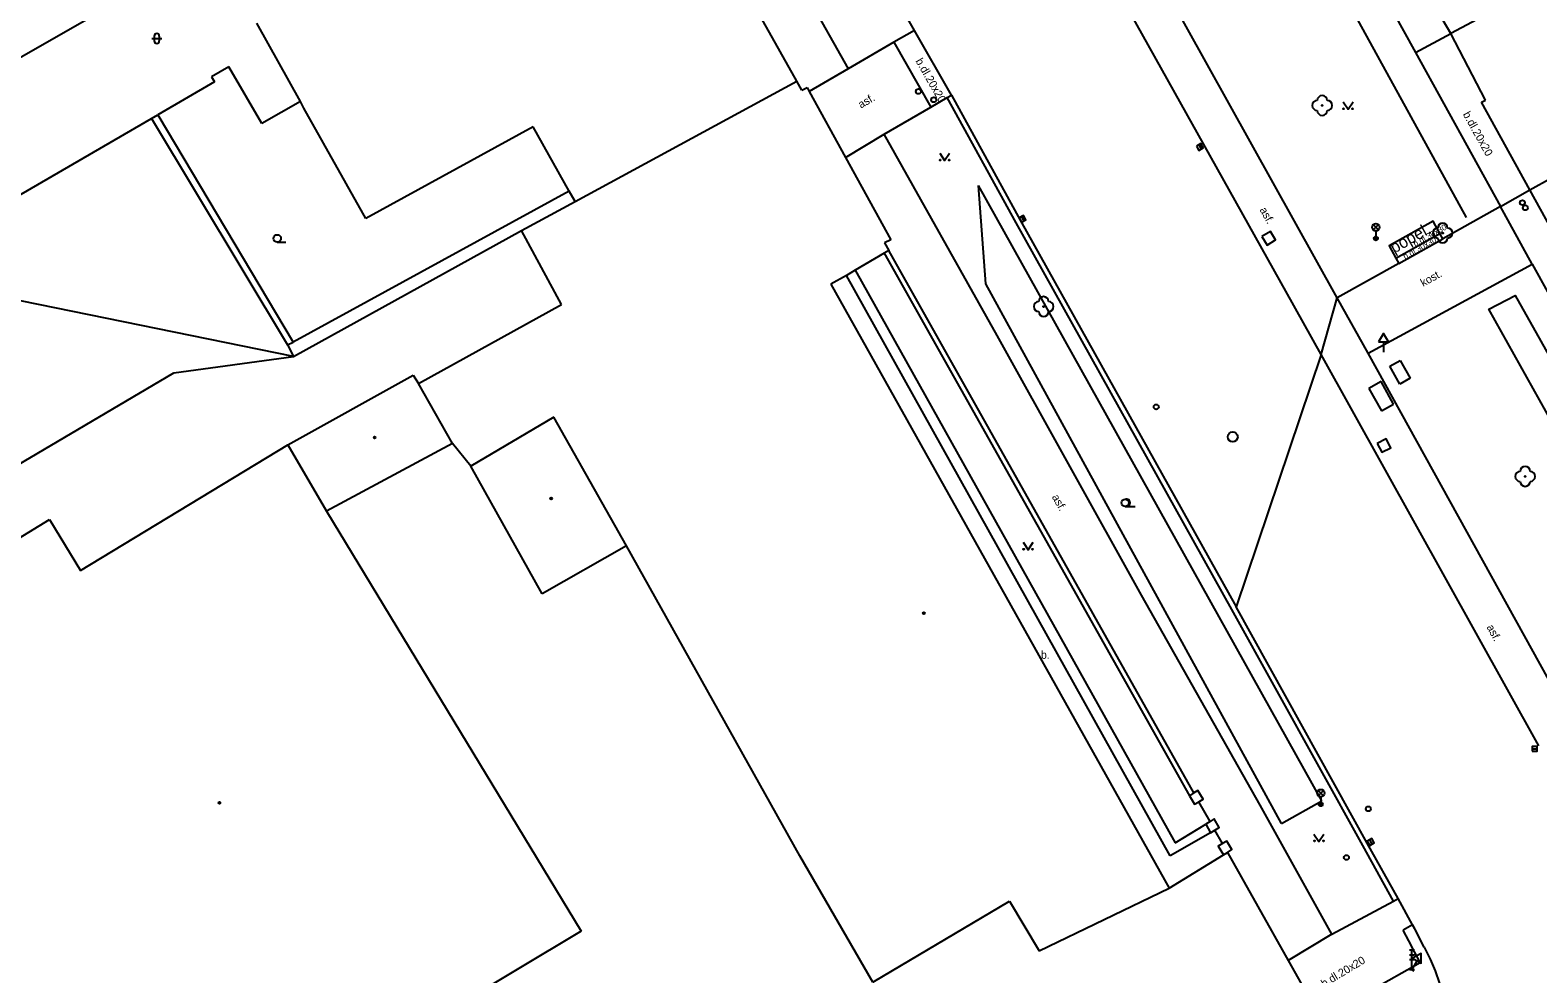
# Model space of a CAD drawing. Extents: x -599770 to -598493, y -1162076 to -1159209.
# Drawn here: x -598893.6 to -598817.7, y -1159496.4 to -1159448.9 of the extents above; entities that cross this region are included whole.
import ezdxf

# ---------------------------------------------------------------- set-up
doc = ezdxf.new("R2010")
doc.units = 0
doc.layers.add('Podklad', color=7, linetype='Continuous')

msp = doc.modelspace()

# ---------------------------------------------------------------- linework, layer by layer
at = {"layer": 'Podklad'}
for p, q in [((-598887.443, -1159449.328), (-598886.943, -1159449.328)), ((-598887.318, -1159449.203), (-598887.318, -1159449.453)), ((-598887.068, -1159449.203), (-598887.068, -1159449.453)), ((-598834.781, -1159454.681), (-598834.659, -1159454.899)), ((-598843.701, -1159458.301), (-598843.579, -1159458.519)), ((-598826.003, -1159458.96), (-598825.738, -1159458.695)), ((-598826.003, -1159458.695), (-598825.738, -1159458.96)), ((-598825.87, -1159459.015), (-598825.87, -1159459.39)), ((-598881.13, -1159459.578), (-598880.692, -1159459.578)), ((-598825.49, -1159464.601), (-598825.49, -1159465.11)), ((-598838.48, -1159472.887), (-598837.98, -1159472.887)), ((-598818.015, -1159485.08), (-598817.765, -1159485.08)), ((-598828.773, -1159487.44), (-598828.508, -1159487.175)), ((-598828.773, -1159487.175), (-598828.508, -1159487.44)), ((-598828.64, -1159487.495), (-598828.64, -1159487.87)), ((-598826.19, -1159489.661), (-598826.07, -1159489.879)), ((-598824.185, -1159495.19), (-598823.935, -1159495.19)), ((-598824.185, -1159495.44), (-598823.935, -1159495.44)), ((-598824.185, -1159495.69), (-598823.935, -1159495.69)), ((-598824.06, -1159496.19), (-598824.06, -1159495.19)), ((-598823.805, -1159495.749), (-598824.06, -1159496.19)), ((-598824.185, -1159496.19), (-598823.935, -1159496.19)), ((-598824.168, -1159496.128), (-598823.952, -1159496.253))]:
    msp.add_line(p, q, dxfattribs=at)
for points in [[(-598830.4, -1159462.04), (-598839.79, -1159445.22), (-598875.73, -1159380.53)], [(-598858.13, -1159440.68), (-598856.53, -1159443.52), (-598852.42, -1159450.86)], [(-598828.21, -1159442.19), (-598823.87, -1159450.04), (-598819.6, -1159457.78)], [(-598810.15, -1159442.7), (-598822.1, -1159449.08)], [(-598849.08, -1159448.92), (-598851.02, -1159445.5), (-598852.07, -1159443.64)], [(-598828.47, -1159445.32), (-598821.33, -1159458.33)], [(-598822.1, -1159449.08), (-598824.02, -1159445.79)], [(-598854.75, -1159451.93), (-598855, -1159451.48), (-598857.51, -1159446.98)], [(-598827.81, -1159462.38), (-598836.48, -1159446.78)], [(-598896.11, -1159451.44), (-598890.49, -1159448.24)], [(-598879.96, -1159452.5), (-598882.16, -1159448.56)], [(-598849.08, -1159448.92), (-598850.12, -1159449.52), (-598852.42, -1159450.86)], [(-598850.12, -1159449.52), (-598848.26, -1159452.78)], [(-598847.22, -1159452.18), (-598849.08, -1159448.92)], [(-598823.87, -1159450.04), (-598822.1, -1159449.08)], [(-598820.36, -1159452.43), (-598822.1, -1159449.08)], [(-598883.57, -1159450.75), (-598884.43, -1159451.25)], [(-598881.91, -1159453.6), (-598883.57, -1159450.75)], [(-598852.42, -1159450.86), (-598854.37, -1159451.99)], [(-598884.28, -1159451.51), (-598887.14, -1159453.17)], [(-598884.43, -1159451.25), (-598884.28, -1159451.51)], [(-598866.15, -1159457.53), (-598855, -1159451.48)], [(-598854.75, -1159451.93), (-598854.48, -1159451.79)], [(-598854.48, -1159451.79), (-598854.37, -1159451.99), (-598852.54, -1159455.32), (-598850.27, -1159459.47)], [(-598879.96, -1159452.5), (-598881.91, -1159453.6)], [(-598879.8, -1159452.84), (-598879.96, -1159452.5)], [(-598850.6, -1159454.14), (-598848.26, -1159452.78), (-598847.43, -1159452.3), (-598847.22, -1159452.18)], [(-598833.11, -1159478.06), (-598843.97, -1159458.6), (-598847.43, -1159452.3)], [(-598847.22, -1159452.18), (-598843.76, -1159458.47), (-598832.89, -1159477.94)], [(-598827.52, -1159452.515), (-598827.27, -1159452.89), (-598827.02, -1159452.515)], [(-598820.56, -1159452.53), (-598820.36, -1159452.43)], [(-598815.78, -1159461.19), (-598816.52, -1159459.86), (-598818.13, -1159456.94), (-598820.56, -1159452.53)], [(-598887.45, -1159453.35), (-598887.14, -1159453.17)], [(-598887.14, -1159453.17), (-598880.33, -1159464.61)], [(-598876.68, -1159458.38), (-598879.8, -1159452.84)], [(-598896.1, -1159458.37), (-598887.45, -1159453.35)], [(-598887.45, -1159453.35), (-598880.61, -1159464.75)], [(-598868.25, -1159453.77), (-598876.68, -1159458.38)], [(-598866.44, -1159457.01), (-598868.25, -1159453.77)], [(-598852.54, -1159455.32), (-598850.6, -1159454.14)], [(-598844.92, -1159464.27), (-598850.6, -1159454.14)], [(-598847.81, -1159455.095), (-598847.56, -1159455.47), (-598847.31, -1159455.095)], [(-598818.13, -1159456.94), (-598817.03, -1159456.34)], [(-598866.44, -1159457.01), (-598880.33, -1159464.61)], [(-598866.15, -1159457.53), (-598866.44, -1159457.01)], [(-598828.59, -1159487.7), (-598845.86, -1159456.73)], [(-598845.49, -1159461.68), (-598845.86, -1159456.73)], [(-598819.6, -1159457.78), (-598818.13, -1159456.94)], [(-598868.85, -1159459), (-598866.15, -1159457.53)], [(-598819.6, -1159457.78), (-598822.5, -1159459.41)], [(-598818.01, -1159460.68), (-598819.6, -1159457.78)], [(-598822.65, -1159459.15), (-598822.99, -1159458.53), (-598825.2, -1159459.77), (-598824.86, -1159460.39)], [(-598880.32, -1159465.33), (-598868.85, -1159459)], [(-598866.83, -1159462.72), (-598868.85, -1159459)], [(-598824.86, -1159460.39), (-598822.65, -1159459.15)], [(-598822.5, -1159459.41), (-598822.65, -1159459.15)], [(-598850.6, -1159460.13), (-598852.06, -1159460.99)], [(-598850.37, -1159460), (-598850.6, -1159460.13)], [(-598850.6, -1159460.13), (-598835.25, -1159487.44)], [(-598850.27, -1159459.47), (-598850.59, -1159459.62)], [(-598850.59, -1159459.62), (-598850.37, -1159460)], [(-598835.02, -1159487.3), (-598850.37, -1159460)], [(-598824.71, -1159460.65), (-598822.5, -1159459.41)], [(-598824.71, -1159460.65), (-598827.81, -1159462.38)], [(-598826.26, -1159465.16), (-598818.01, -1159460.68)], [(-598824.86, -1159460.39), (-598824.71, -1159460.65)], [(-598818.01, -1159460.68), (-598817.24, -1159462.08)], [(-598852.5, -1159461.25), (-598853.28, -1159461.7)], [(-598852.06, -1159460.99), (-598852.5, -1159461.25)], [(-598836.22, -1159490.46), (-598852.5, -1159461.25)], [(-598852.06, -1159460.99), (-598835.97, -1159489.81)], [(-598880.32, -1159465.33), (-598894.86, -1159462.36)], [(-598853.28, -1159461.7), (-598836.26, -1159492.09)], [(-598830.62, -1159488.83), (-598845.49, -1159461.68)], [(-598817.68, -1159484.93), (-598828.62, -1159465.24), (-598830.4, -1159462.04)], [(-598828.62, -1159465.24), (-598827.81, -1159462.38)], [(-598826.26, -1159465.16), (-598827.81, -1159462.38)], [(-598809.35, -1159482.34), (-598820.19, -1159462.95), (-598818.87, -1159462.27), (-598808.08, -1159481.45), (-598809.35, -1159482.34)], [(-598874.02, -1159466.7), (-598866.83, -1159462.72)], [(-598880.61, -1159464.75), (-598880.33, -1159464.61)], [(-598828.08, -1159494.4), (-598831.69, -1159487.92), (-598837.66, -1159477.34), (-598844.92, -1159464.27)], [(-598886.34, -1159466.15), (-598880.32, -1159465.33)], [(-598880.61, -1159464.75), (-598880.32, -1159465.33)], [(-598828.62, -1159465.24), (-598832.89, -1159477.94)], [(-598814.97, -1159485.54), (-598815.95, -1159483.82), (-598826.26, -1159465.16)], [(-598899.72, -1159474.05), (-598886.34, -1159466.15)], [(-598825.16, -1159465.82), (-598824.64, -1159465.53)], [(-598824.66, -1159466.72), (-598825.16, -1159465.82)], [(-598824.64, -1159465.53), (-598824.14, -1159466.43)], [(-598880.6, -1159469.78), (-598874.29, -1159466.27)], [(-598874.29, -1159466.27), (-598874.02, -1159466.7)], [(-598872.31, -1159469.71), (-598874.02, -1159466.7)], [(-598825.61, -1159466.6), (-598826.22, -1159466.94)], [(-598826.22, -1159466.94), (-598825.59, -1159468.07)], [(-598824.98, -1159467.73), (-598825.61, -1159466.6)], [(-598824.14, -1159466.43), (-598824.66, -1159466.72)], [(-598825.59, -1159468.07), (-598824.98, -1159467.73)], [(-598867.21, -1159468.39), (-598871.4, -1159470.85)], [(-598863.57, -1159474.86), (-598867.21, -1159468.39)], [(-598891.02, -1159476.1), (-598880.6, -1159469.78)], [(-598880.6, -1159469.78), (-598878.66, -1159473.12)], [(-598872.31, -1159469.71), (-598878.66, -1159473.12)], [(-598871.4, -1159470.85), (-598872.31, -1159469.71)], [(-598867.81, -1159477.28), (-598871.4, -1159470.85)], [(-598905.08, -1159481.19), (-598892.59, -1159473.53)], [(-598892.59, -1159473.53), (-598891.02, -1159476.1)], [(-598878.66, -1159473.12), (-598865.85, -1159494.26)], [(-598863.57, -1159474.86), (-598867.81, -1159477.28)], [(-598854.85, -1159490.47), (-598863.57, -1159474.86)], [(-598843.61, -1159474.685), (-598843.36, -1159475.06), (-598843.11, -1159474.685)], [(-598824.98, -1159492.75), (-598826.53, -1159489.95), (-598833.11, -1159478.06)], [(-598824.74, -1159492.62), (-598826.31, -1159489.83), (-598832.89, -1159477.94)], [(-598835.02, -1159487.3), (-598835.25, -1159487.44)], [(-598835.25, -1159487.44), (-598834.99, -1159487.87), (-598834.78, -1159487.74)], [(-598834.78, -1159487.74), (-598834.56, -1159487.61), (-598834.82, -1159487.18), (-598835.02, -1159487.3)], [(-598834.21, -1159488.74), (-598834.78, -1159487.74)], [(-598830.62, -1159488.83), (-598828.59, -1159487.7)], [(-598835.97, -1159489.81), (-598834.43, -1159488.87)], [(-598834.21, -1159488.74), (-598834.43, -1159488.87)], [(-598834.43, -1159488.87), (-598834.18, -1159489.3)], [(-598833.97, -1159489.17), (-598833.75, -1159489.04), (-598834.01, -1159488.61), (-598834.21, -1159488.74)], [(-598834.18, -1159489.3), (-598836.22, -1159490.46)], [(-598834.18, -1159489.3), (-598833.97, -1159489.17)], [(-598833.59, -1159489.85), (-598833.97, -1159489.17)], [(-598833.33, -1159490.3), (-598833.11, -1159490.15), (-598833.37, -1159489.72), (-598833.59, -1159489.85)], [(-598828.984, -1159489.367), (-598828.734, -1159489.742), (-598828.484, -1159489.367)], [(-598851.17, -1159496.83), (-598854.85, -1159490.47)], [(-598836.26, -1159492.09), (-598833.53, -1159490.42)], [(-598833.59, -1159489.85), (-598833.8, -1159489.98), (-598833.53, -1159490.42)], [(-598833.53, -1159490.42), (-598833.33, -1159490.3)], [(-598833.33, -1159490.3), (-598830.28, -1159495.74)], [(-598851.17, -1159496.83), (-598844.29, -1159492.75)], [(-598844.29, -1159492.75), (-598842.81, -1159495.24)], [(-598842.81, -1159495.24), (-598836.26, -1159492.09)], [(-598828.08, -1159494.4), (-598824.98, -1159492.75), (-598824.74, -1159492.62)], [(-598823.44, -1159495.07), (-598823.91, -1159494.14), (-598824.02, -1159493.94), (-598824.74, -1159492.62)], [(-598865.85, -1159494.26), (-598888.72, -1159507.97)], [(-598824.02, -1159493.94), (-598824.5, -1159494.21)], [(-598823.64, -1159495.84), (-598823.93, -1159495.3), (-598824.22, -1159494.75), (-598824.5, -1159494.21)], [(-598828.08, -1159494.4), (-598830.28, -1159495.74)], [(-598830.28, -1159495.74), (-598828.64, -1159498.65), (-598828.25, -1159499.35)], [(-598823.44, -1159495.07), (-598823.14, -1159495.66), (-598822.88, -1159496.26), (-598822.67, -1159496.89)], [(-598828.64, -1159498.65), (-598823.64, -1159495.84)]]:
    msp.add_lwpolyline(points, dxfattribs=at)
for points in [[(-598834.89, -1159454.742), (-598834.768, -1159454.96), (-598834.55, -1159454.838), (-598834.672, -1159454.62)], [(-598843.81, -1159458.362), (-598843.688, -1159458.58), (-598843.47, -1159458.458), (-598843.592, -1159458.24)], [(-598831.604, -1159459.297), (-598831.343, -1159459.724), (-598830.916, -1159459.463), (-598831.177, -1159459.036)], [(-598825.74, -1159464.601), (-598825.24, -1159464.601), (-598825.49, -1159464.168)], [(-598825.797, -1159469.713), (-598825.567, -1159470.157), (-598825.123, -1159469.927), (-598825.353, -1159469.483)], [(-598818.015, -1159485.205), (-598817.765, -1159485.205), (-598817.765, -1159484.955), (-598818.015, -1159484.955)], [(-598826.3, -1159489.721), (-598826.179, -1159489.94), (-598825.96, -1159489.819), (-598826.081, -1159489.6)], [(-598824.022, -1159495.624), (-598823.589, -1159495.874), (-598823.589, -1159495.374)]]:
    msp.add_lwpolyline(points, close=True, dxfattribs=at)
for centre, radius in [((-598848.88, -1159451.99), 0.125), ((-598848.11, -1159452.41), 0.125), ((-598828.57, -1159452.7), 0.025), ((-598827.495, -1159452.865), 0.025), ((-598827.045, -1159452.865), 0.025), ((-598847.785, -1159455.445), 0.025), ((-598847.335, -1159455.445), 0.025), ((-598818.5, -1159457.59), 0.125), ((-598818.35, -1159457.85), 0.125), ((-598825.87, -1159458.828), 0.188), ((-598881.13, -1159459.39), 0.188), ((-598825.87, -1159459.39), 0.1), ((-598825.87, -1159459.39), 0.0723), ((-598825.87, -1159459.39), 0.0438), ((-598822.51, -1159459.12), 0.025), ((-598842.58, -1159462.82), 0.025), ((-598836.92, -1159467.87), 0.125), ((-598833.07, -1159469.38), 0.25), ((-598876.23, -1159469.41), 0.045), ((-598876.23, -1159469.41), 0.0199), ((-598818.36, -1159471.37), 0.025), ((-598867.35, -1159472.48), 0.045), ((-598867.35, -1159472.48), 0.0199), ((-598838.48, -1159472.7), 0.188), ((-598843.585, -1159475.035), 0.025), ((-598843.135, -1159475.035), 0.025), ((-598848.61, -1159478.25), 0.045), ((-598848.61, -1159478.25), 0.0199), ((-598828.64, -1159487.308), 0.188), ((-598884.04, -1159487.8), 0.045), ((-598884.04, -1159487.8), 0.0199), ((-598828.64, -1159487.87), 0.1), ((-598828.64, -1159487.87), 0.0723), ((-598828.64, -1159487.87), 0.0438), ((-598826.25, -1159488.1), 0.125), ((-598828.959, -1159489.717), 0.025), ((-598828.51, -1159489.717), 0.025), ((-598827.35, -1159490.55), 0.125)]:
    msp.add_circle(centre, radius, dxfattribs=at)
for centre, radius, start, end in [((-598887.193, -1159449.203), 0.125, 0, 180), ((-598887.193, -1159449.453), 0.125, 180, 0), ((-598828.82, -1159452.7), 0.25, 90, 270), ((-598828.57, -1159452.45), 0.25, 0, 180), ((-598828.32, -1159452.7), 0.25, 270, 90), ((-598828.57, -1159452.95), 0.25, 180, 0), ((-598822.51, -1159458.87), 0.25, 0, 180), ((-598822.76, -1159459.12), 0.25, 90, 270), ((-598822.51, -1159459.37), 0.25, 180, 0), ((-598822.26, -1159459.12), 0.25, 270, 90), ((-598842.58, -1159462.57), 0.25, 0, 180), ((-598842.83, -1159462.82), 0.25, 90, 270), ((-598842.58, -1159463.07), 0.25, 180, 0), ((-598842.33, -1159462.82), 0.25, 270, 90), ((-598818.61, -1159471.37), 0.25, 90, 270), ((-598818.36, -1159471.12), 0.25, 0, 180), ((-598818.11, -1159471.37), 0.25, 270, 90), ((-598818.36, -1159471.62), 0.25, 180, 0), ((-598838.418, -1159472.7), 0.188, 260.40593, 99.59407)]:
    msp.add_arc(centre, radius, start, end, dxfattribs=at)

# ---------------------------------------------------------------- texts
for s, height, rotation, p in [('b.dl.20x20', 0.4, 299.72802, (-598849.04, -1159450.46)), ('asf.', 0.4, 30.08084, (-598851.77, -1159452.86)), ('b.dl.20x20', 0.4, 299.0821, (-598821.51, -1159453.14)), ('asf.', 0.4, 299.05856, (-598831.73, -1159457.95)), ('popel.', 0.6, 29.28511, (-598824.95, -1159460.16)), ('b.dl.30x30', 0.3, 29.29576, (-598824.4, -1159460.46)), ('b.dl.30x30', 0.3, 29.29576, (-598823.89, -1159459.82)), ('kost.', 0.4, 29, (-598823.49, -1159461.83)), ('asf.', 0.4, 299.05856, (-598842.18, -1159472.4)), ('asf.', 0.4, 298, (-598820.31, -1159478.95)), ('b.dl.20x20', 0.4, 31.01934, (-598828.478, -1159497.103))]:
    msp.add_text(s, height=height, rotation=rotation, dxfattribs=at).set_placement(p)
msp.add_text('b.', height=0.4, dxfattribs=at).set_placement((-598842.72, -1159480.55))

doc.saveas('drawing.dxf')
